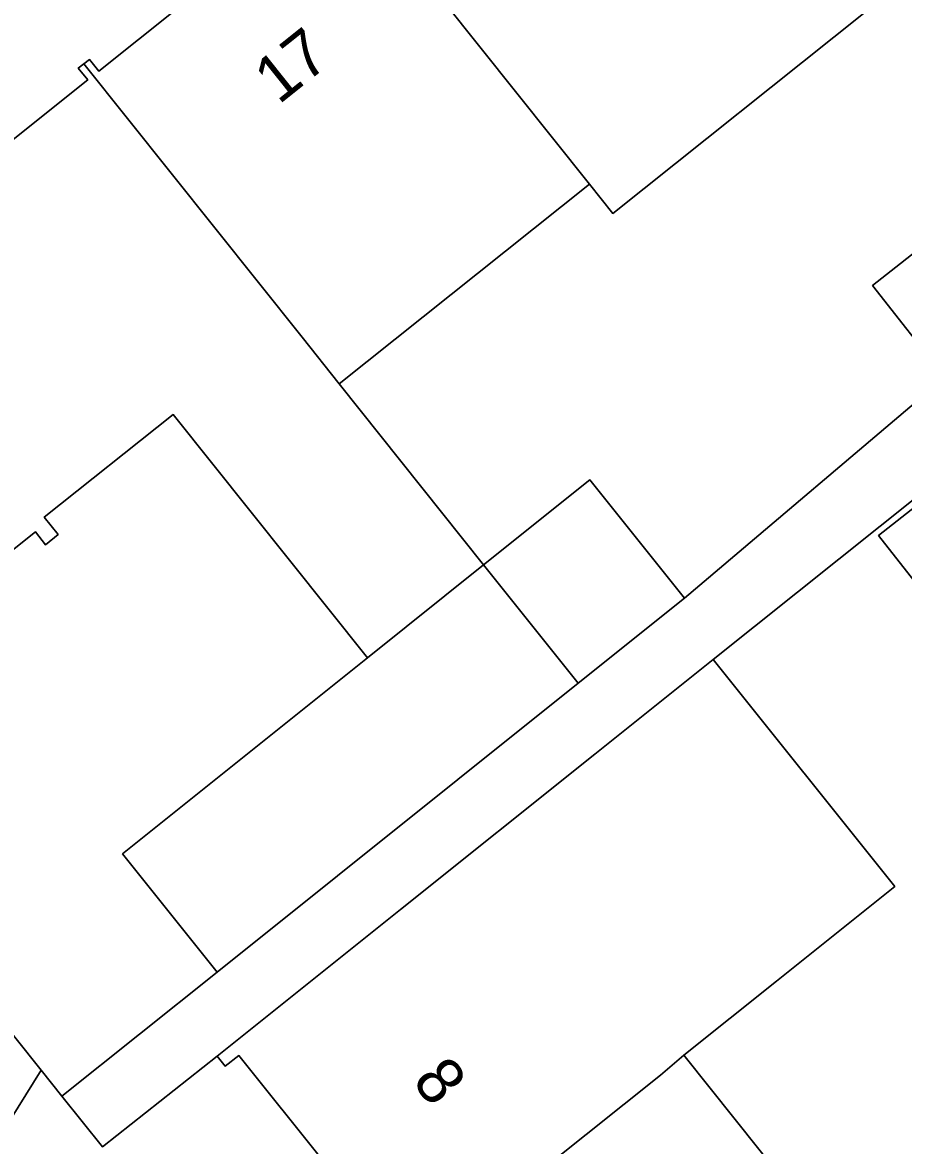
# Model space of a CAD drawing. Extents: x 157445 to 158888, y 383061 to 384688.
# Drawn here: x 158242.85 to 158261.63, y 384042.31 to 384066.25 of the extents above; entities that cross this region are included whole.
import ezdxf

# ---------------------------------------------------------------- set-up
doc = ezdxf.new("R2010")
doc.units = 0
for name, color, linetype in [('IMGEO_Erf', 7, 'Continuous'), ('IMGEO_Muur', 7, 'Continuous'), ('IMGEO_Pand', 7, 'Continuous'), ('IMGEO_Pand_nummerreeks', 7, 'Continuous'), ('IMGEO_Voetpad_open', 7, 'Continuous')]:
    doc.layers.add(name, color=color, linetype=linetype)

msp = doc.modelspace()

# ---------------------------------------------------------------- linework, layer by layer
at = {"layer": 'IMGEO_Erf'}
for points in [[(158264.545, 384072.629), (158259.427, 384068.545), (158259.69, 384068.215), (158259.523, 384068.082), (158260.812, 384066.467), (158255.437, 384062.176), (158254.938, 384062.8), (158249.604, 384058.542), (158252.679, 384054.687), (158254.944, 384056.5), (158256.963, 384053.978), (158262.511, 384058.677), (158260.967, 384060.639), (158263.727, 384062.811)], [(158239.098, 384060.919), (158244.242, 384065.025), (158244.042, 384065.275), (158244.158, 384065.368), (158244.277, 384065.462), (158244.476, 384065.213), (158249.585, 384069.293)], [(158241.587, 384045.99), (158243.25, 384043.911), (158243.692, 384043.359), (158246.999, 384046.005), (158244.981, 384048.527), (158250.204, 384052.706), (158246.064, 384057.894), (158243.316, 384055.701), (158243.612, 384055.33), (158243.344, 384055.116), (158243.126, 384055.39), (158240.04, 384052.926)], [(158262.927, 384056.943), (158257.574, 384052.666), (158261.443, 384047.826), (158258.923, 384045.811), (158256.946, 384044.231), (158260.735, 384039.489), (158262.233, 384040.68)], [(158262.786, 384053.16), (158261.097, 384055.309), (158263.023, 384056.822)], [(158258.358, 384030.042), (158258.631, 384030.26), (158255.04, 384034.755), (158254.797, 384034.561), (158254.711, 384034.669), (158254.625, 384034.777), (158254.86, 384034.964), (158251.25, 384039.482), (158251.006, 384039.287), (158250.921, 384039.393), (158250.835, 384039.501), (158251.084, 384039.7), (158247.466, 384044.229), (158247.174, 384043.996), (158246.999, 384044.214), (158244.555, 384042.28)]]:
    msp.add_lwpolyline(points, dxfattribs=at)
at = {"layer": 'IMGEO_Muur'}
for points in [[(158243.25, 384043.911), (158241.587, 384045.99)], [(158243.692, 384043.359), (158243.25, 384043.911)]]:
    msp.add_lwpolyline(points, dxfattribs=at)
at = {"layer": 'IMGEO_Pand'}
for points in [[(158254.938, 384062.8), (158255.437, 384062.176), (158260.812, 384066.467), (158259.523, 384068.082), (158254.862, 384073.926), (158254.726, 384073.817), (158254.916, 384073.578), (158249.78, 384069.478), (158249.578, 384069.731), (158249.475, 384069.648)], [(158254.938, 384062.8), (158249.475, 384069.648), (158249.369, 384069.563), (158249.585, 384069.293), (158244.476, 384065.213), (158244.277, 384065.462), (158244.158, 384065.368), (158248.81, 384059.537), (158249.604, 384058.542)], [(158244.158, 384065.368), (158244.042, 384065.275), (158244.242, 384065.025), (158239.098, 384060.919), (158238.881, 384061.19), (158238.645, 384061.001), (158238.857, 384060.735), (158235.772, 384058.272), (158240.04, 384052.926), (158243.126, 384055.39), (158243.344, 384055.116), (158243.612, 384055.33), (158243.316, 384055.701), (158246.064, 384057.894), (158250.204, 384052.706), (158252.679, 384054.687), (158249.604, 384058.542), (158248.81, 384059.537)], [(158263.727, 384062.811), (158260.967, 384060.639), (158262.511, 384058.677), (158265.284, 384060.859)], [(158264.712, 384054.674), (158263.023, 384056.822), (158261.097, 384055.309), (158262.786, 384053.16), (158264.816, 384050.577), (158266.722, 384052.118)], [(158254.694, 384052.162), (158256.963, 384053.978), (158254.944, 384056.5), (158252.679, 384054.687)], [(158254.694, 384052.162), (158252.679, 384054.687), (158250.204, 384052.706), (158244.981, 384048.527), (158246.999, 384046.005)], [(158258.923, 384045.811), (158261.443, 384047.826), (158257.574, 384052.666), (158255.054, 384050.651), (158250.906, 384047.336), (158246.999, 384044.214), (158247.174, 384043.996), (158247.466, 384044.229), (158251.084, 384039.7), (158250.835, 384039.501), (158250.921, 384039.393), (158256.449, 384043.81), (158256.946, 384044.231)], [(158254.711, 384034.669), (158260.238, 384039.086), (158260.735, 384039.489), (158256.946, 384044.231), (158256.449, 384043.81), (158250.921, 384039.393), (158251.006, 384039.287), (158251.25, 384039.482), (158254.86, 384034.964), (158254.625, 384034.777)]]:
    msp.add_lwpolyline(points, close=True, dxfattribs=at)
at = {"layer": 'IMGEO_Voetpad_open'}
for points in [[(158262.511, 384058.677), (158256.963, 384053.978), (158254.694, 384052.162), (158246.999, 384046.005), (158243.692, 384043.359), (158244.555, 384042.28), (158246.999, 384044.214), (158250.906, 384047.336), (158255.054, 384050.651), (158257.574, 384052.666), (158262.927, 384056.943)], [(158244.555, 384042.28), (158243.692, 384043.359), (158243.25, 384043.911), (158242.262, 384042.335), (158242.549, 384042), (158241.282, 384040.985)]]:
    msp.add_lwpolyline(points, dxfattribs=at)
msp.add_lwpolyline([(158241.587, 384045.99), (158240.185, 384044.894), (158242.262, 384042.335), (158243.25, 384043.911)], close=True, dxfattribs=at)

# ---------------------------------------------------------------- texts
at = {"layer": 'IMGEO_Pand_nummerreeks'}
for s, rotation, p in [('17', 38.58, (158248.312, 384064.484)), ('8', 308.5598, (158251.134, 384043.67))]:
    msp.add_text(s, height=1, rotation=rotation, dxfattribs=at).set_placement(p)

doc.saveas('drawing.dxf')
